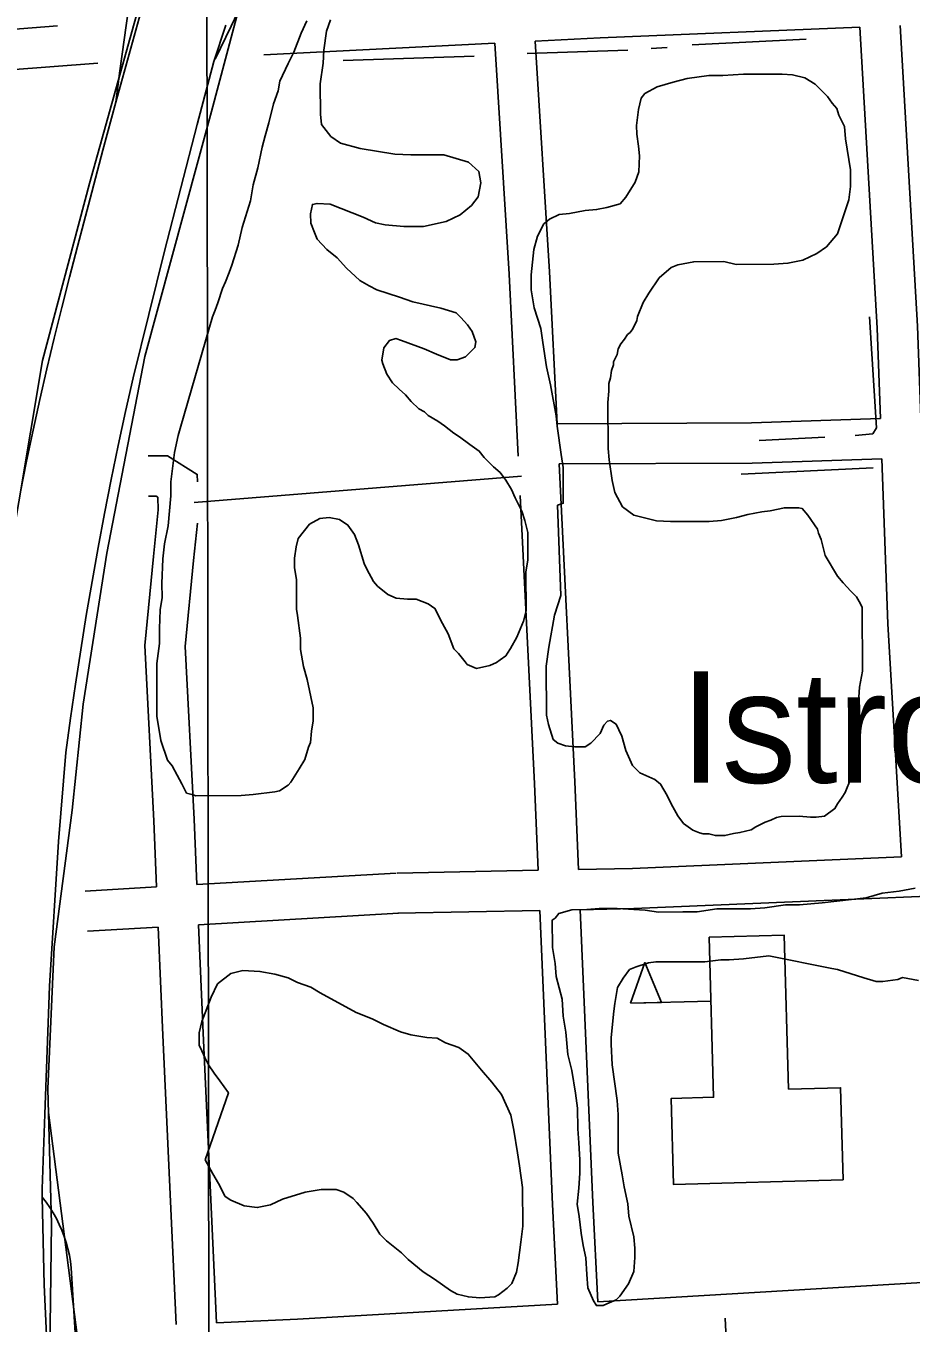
# Model space of a CAD drawing. Extents: x 3313447 to 3351316, y 703786 to 729172.
# Drawn here: x 3333201 to 3333860, y 718699 to 719665 of the extents above; entities that cross this region are included whole.
import ezdxf

# ---------------------------------------------------------------- set-up
doc = ezdxf.new("R2010")
doc.units = 0
for name, color, linetype in [('V-BLDG-IDEN', 7, 'Continuous'), ('V-BLDG-OTLN', 7, 'Continuous'), ('V-BRDG-OTLN', 7, 'Continuous'), ('V-GRID-MAJR', 7, 'Continuous'), ('V-ROAD-CNTR', 7, 'Continuous'), ('V-SITE-OTLN', 7, 'Continuous'), ('V-SITE-VEGE', 7, 'Continuous'), ('V-TOPO-SHOR', 7, 'Continuous')]:
    doc.layers.add(name, color=color, linetype=linetype)

msp = doc.modelspace()

# ---------------------------------------------------------------- linework, layer by layer
at = {"layer": 'V-BLDG-OTLN'}
msp.add_line((3333710.6915411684, 718939.0260949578), (3333650.7136611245, 718937.394098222), dxfattribs=at)
for points in [[(3333809.0853443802, 718805.816361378), (3333682.8755968, 718802.3833682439), (3333681.1306002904, 718866.543239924), (3333712.639537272, 718867.40023821), (3333709.40054375, 718986.4960000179), (3333765.309431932, 718988.0169969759), (3333768.4274256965, 718873.411226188), (3333807.217348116, 718874.467224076)], [(3333650.7136611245, 718937.394098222), (3333661.444639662, 718967.697037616), (3333673.807614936, 718938.0230969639)]]:
    msp.add_lwpolyline(points, close=True, dxfattribs=at)
at = {"layer": 'V-BRDG-OTLN'}
for points in [[(3333392.995, 720245.337), (3333376.509, 720165.527), (3333369.531, 720134.452), (3333362.6580000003, 720103.3470000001), (3333355.892, 720072.21), (3333349.232, 720041.041), (3333342.676, 720009.846), (3333336.2290000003, 719978.622), (3333329.8880000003, 719947.376), (3333323.656, 719916.107), (3333317.5330000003, 719884.816), (3333312.151, 719862.015), (3333306.988, 719839.166), (3333302.042, 719816.267), (3333297.3170000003, 719793.321), (3333292.811, 719770.332), (3333288.5270000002, 719747.301), (3333284.4620000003, 719724.23), (3333280.62, 719701.12), (3333276.997, 719677.976), (3333273.597, 719654.7980000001), (3333270.416, 719631.589), (3333267.461, 719608.35)], [(3333365.855, 719691.185), (3333353.313, 719664.873), (3333341.429, 719640.4130000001)], [(3333287.423, 719679.762), (3333277.343, 719644.083), (3333267.461, 719608.35), (3333257.776, 719572.561), (3333248.29, 719536.721), (3333239, 719500.828), (3333233, 719478.154), (3333227.191, 719455.43), (3333221.578, 719432.654), (3333216.1550000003, 719409.831), (3333210.926, 719386.963), (3333205.89, 719364.05), (3333201.051, 719341.094), (3333196.404, 719318.0970000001)], [(3333219.022, 718620.147), (3333214.062, 718727.704), (3333212.732, 718793.062), (3333212.608, 718799.181), (3333214.6350000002, 718854.698), (3333217.998, 718949.992), (3333224.801, 719057.714), (3333230.2630000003, 719124.006), (3333233.737, 719149.559), (3333237.4250000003, 719175.079), (3333241.333, 719200.566), (3333245.453, 719226.0210000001), (3333249.791, 719251.441), (3333254.344, 719276.822), (3333259.109, 719302.164), (3333264.092, 719327.463), (3333269.288, 719352.721), (3333274.697, 719377.933), (3333280.321, 719403.0970000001), (3333291.99, 719450.304), (3333303.85, 719497.463), (3333315.903, 719544.5750000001), (3333328.143, 719591.64), (3333340.575, 719638.656), (3333349.494, 719665.71)], [(3333291.759, 718049.111), (3333281.343, 718155.38), (3333271.5, 718289.9990000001), (3333254.663, 718480.819), (3333240.639, 718635.558), (3333234.294, 718740.3420000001), (3333233.702, 718745.12), (3333232.881, 718749.863), (3333231.832, 718754.561), (3333230.558, 718759.204), (3333229.063, 718763.779), (3333227.349, 718768.279), (3333225.42, 718772.688), (3333223.282, 718776.9990000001), (3333220.937, 718781.202), (3333218.393, 718785.285), (3333215.6550000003, 718789.242), (3333212.732, 718793.062)]]:
    msp.add_lwpolyline(points, dxfattribs=at)
at = {"layer": 'V-GRID-MAJR'}
msp.add_spline([(3333341.782, 715247.1190000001), (3333332.965, 721308.783), (3333324.149, 727370.476), (3333324.144, 727373.911)], degree=3, dxfattribs=at)
at = {"layer": 'V-ROAD-CNTR'}
msp.add_line((3333325.892254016, 719310.1791859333), (3333569.6092921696, 719329.8131329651), dxfattribs=at)
for points in [[(3333463.983034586, 721496.3879802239), (3333476.5950093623, 721207.6325577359), (3333488.30598594, 720960.1330527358), (3333496.5109695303, 720824.250324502), (3333493.5699754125, 720704.919563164), (3333492.483977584, 720607.188758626), (3333479.0060045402, 720485.7680014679), (3333463.1430362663, 720351.626269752), (3333433.8590948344, 720186.575599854), (3333371.05622044, 719946.1730806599), (3333302.535357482, 719743.566485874), (3333247.8624668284, 719547.701877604), (3333212.973536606, 719415.9031412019), (3333186.33158989, 719257.4414581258), (3333163.118636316, 719076.4338201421), (3333152.457657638, 718920.521131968), (3333148.229666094, 718732.136508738), (3333157.7976469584, 718563.7968454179), (3333165.385631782, 718427.8851172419), (3333179.700603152, 718236.8884992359)], [(3333232.8874967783, 718298.5523759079), (3333217.844526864, 718640.3656922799), (3333219.6805231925, 718772.9994270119), (3333216.923528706, 718873.6452257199), (3333221.478519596, 718979.3240143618), (3333235.1094923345, 719081.2158105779), (3333243.2414760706, 719160.1046527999), (3333260.8454408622, 719272.440428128), (3333289.1263843, 719418.898135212), (3333338.7582850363, 719601.325770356), (3333372.097218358, 719726.6795196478), (3333428.83110489, 719915.806141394), (3333459.76104303, 720042.2308885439), (3333488.388985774, 720178.440616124), (3333515.6489312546, 720325.5933218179), (3333532.09089837, 720441.709089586), (3333543.0678764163, 720577.2348185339), (3333549.0298644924, 720700.783571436), (3333549.6588632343, 720867.8592372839), (3333537.83588688, 721082.71080758), (3333519.8479228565, 721410.5401519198)], [(3333223.980514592, 719665.140642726), (3333151.525659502, 719659.574653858), (3333013.339935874, 719655.9746610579)], [(3333579.7078031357, 719653.7836654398), (3333628.168706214, 719656.1996606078), (3333821.5883193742, 719664.141644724)], [(3333836.901288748, 719372.7092275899), (3333834.492293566, 719440.16409268), (3333821.589319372, 719664.1406447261)], [(3333866.8872287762, 719373.6612256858), (3333864.4622336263, 719441.5620898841), (3333851.568259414, 719665.371642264)], [(3333377.7512070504, 719643.715685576), (3333549.7428630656, 719652.289668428)], [(3333567.2036043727, 719344.7727691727), (3333560.509841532, 719480.2670124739), (3333549.743863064, 719652.289668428)], [(3333596.0457704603, 719368.9422351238), (3333590.463781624, 719481.9450091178), (3333579.708803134, 719653.7836654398)], [(3333254.1314542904, 719637.3686982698), (3333153.065656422, 719629.6047137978), (3333015.072932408, 719626.0097209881)], [(3333836.902288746, 719372.710227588), (3333740.7574810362, 719369.6572336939), (3333596.046770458, 719368.943235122)], [(3333291.63637928, 719345.048282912), (3333306.037350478, 719345.0912828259), (3333328.1213063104, 719331.182310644), (3333328.3351280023, 719325.7119720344)], [(3333837.973286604, 719342.72928755), (3333741.307479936, 719339.65929369), (3333597.5287674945, 719338.9502951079)], [(3333852.4642576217, 719046.2928804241), (3333842.358277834, 719219.9335331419), (3333837.9722866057, 719342.7282875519)], [(3333612.0047385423, 719037.0218989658), (3333609.2237441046, 719102.1937686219), (3333597.527767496, 719338.94929511)], [(3333291.7263791, 719315.048342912), (3333297.419367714, 719315.0653428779), (3333298.7613650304, 719314.220344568), (3333299.125364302, 719304.907363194), (3333295.55637144, 719270.0154329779), (3333289.160384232, 719203.6725656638), (3333295.7663710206, 719073.1018268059), (3333297.865366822, 719023.9729250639)], [(3333582.002798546, 719036.428900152), (3333579.25580404, 719100.8137713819), (3333568.647738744, 719315.540796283)], [(3333328.2668271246, 719294.9804842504), (3333325.4103117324, 719267.04943891), (3333319.234324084, 719202.9865670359), (3333325.734311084, 719074.49982401), (3333327.8183069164, 719025.710921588)], [(3333612.0027385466, 719037.0228989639), (3333652.2796579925, 719037.818897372), (3333852.4632576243, 719046.2928804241)], [(3333327.817306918, 719025.710921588), (3333476.3320098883, 719034.331904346)], [(3333476.9050087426, 719034.3539043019), (3333582.001798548, 719036.4299001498)], [(3333244.582473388, 719020.878931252), (3333297.8643668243, 719023.971925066)], [(3333613.2827359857, 719007.041958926), (3333653.209656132, 719007.8309573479), (3334043.29987595, 719024.3439243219), (3334137.58468738, 719030.85991129)], [(3334137.58468738, 719030.85991129), (3334155.0916523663, 718778.593415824), (3334150.968660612, 718754.271464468), (3334145.770671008, 718750.527471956), (3334121.62971929, 718741.0894908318), (3333989.181984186, 718736.7204995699), (3333626.347709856, 718715.026542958)], [(3333329.098304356, 718995.7339815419), (3333478.070006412, 719004.381964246)], [(3333477.497007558, 719004.3599642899), (3333583.2817959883, 719006.44996011)], [(3333596.3997697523, 718713.2395465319), (3333592.6237773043, 718787.4753980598), (3333583.2817959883, 719006.4489601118)], [(3333626.347709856, 718715.0255429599), (3333622.591717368, 718788.8773952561), (3333613.283735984, 719007.041958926)], [(3333246.320469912, 718990.9289911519), (3333299.145364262, 718993.995985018)], [(3333299.145364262, 718993.9969850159), (3333302.5763574, 718913.6951456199), (3333312.54133747, 718698.1255767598)], [(3333329.099304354, 718995.73498154), (3333332.5462974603, 718915.027142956), (3333342.51127753, 718699.473574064)], [(3333217.4045277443, 718856.068260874), (3333240.838480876, 718672.8256273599), (3333264.2074341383, 718465.0560428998), (3333281.0684004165, 718275.1654226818), (3333288.145386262, 718185.4746020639)], [(3333342.510277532, 718699.473574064), (3333402.8761568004, 718702.1895686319), (3333596.3987697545, 718713.2415465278)]]:
    msp.add_lwpolyline(points, dxfattribs=at)
at = {"layer": 'V-SITE-OTLN'}
msp.add_line((3333723.8685148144, 718642.9556871), (3333721.2805199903, 718702.8995672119), dxfattribs=at)
at = {"layer": 'V-SITE-VEGE'}
for points in [[(3333427.24, 719669.626), (3333424.481, 719661.203), (3333422.448, 719647.182), (3333421.798, 719637.37), (3333419.773, 719621.947), (3333419.8880000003, 719599.527), (3333420.625, 719591.8250000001), (3333427.678, 719582.754), (3333434.707, 719577.884), (3333449.4420000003, 719573.755), (3333475.384, 719569.682), (3333487.298, 719569.041), (3333511.818, 719569.1630000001), (3333530.062, 719563.65), (3333537.803, 719556.685), (3333539.247, 719548.284), (3333537.197, 719537.7660000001), (3333532.327, 719531.435), (3333523.955, 719524.386), (3333513.469, 719519.43), (3333496.673, 719515.8420000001), (3333481.961, 719515.768), (3333467.944, 719517.099)], [(3333315.966, 719367.106), (3333339.377, 719448.493), (3333341.453, 719453.408), (3333343.528, 719459.02), (3333346.977, 719469.551), (3333349.054, 719474.464), (3333351.822, 719481.484), (3333353.895, 719487.1), (3333358.724, 719501.837), (3333361.46, 719515.162), (3333367.67, 719534.81), (3333369.71, 719546.73), (3333373.148, 719559.36), (3333376.575, 719574.789), (3333378.633, 719583.207), (3333381.387, 719593.029), (3333384.8200000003, 719607.058), (3333388.273, 719616.884), (3333389.639, 719623.8960000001), (3333395.877, 719637.241), (3333400.038, 719645.666), (3333405.572, 719659.708), (3333409.73, 719668.84)], [(3333598.9420000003, 719241.019), (3333596.503, 719308.265), (3333600.699, 719309.688), (3333600.568, 719336.308), (3333599.114, 719346.112), (3333596.2060000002, 719367.116), (3333595.469, 719374.816), (3333591.148, 719397.916), (3333588.278, 719411.211), (3333585.3850000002, 719429.414), (3333583.93, 719439.914), (3333578.95, 719455.305), (3333576.781, 719468.605), (3333576.724, 719479.813), (3333578.731, 719498.741), (3333581.483, 719508.561), (3333586.341, 719517.693), (3333590.5270000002, 719521.22), (3333597.517, 719524.757), (3333605.217, 719525.496), (3333617.116, 719527.659), (3333625.521, 719528.4), (3333633.222, 719529.8420000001), (3333643.015, 719532.693), (3333647.193, 719537.618), (3333654.142, 719548.862), (3333656.907, 719556.583), (3333657.548, 719568.496), (3333656.813, 719575.502), (3333655.365, 719584.599), (3333655.3340000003, 719590.905), (3333656.673, 719602.8200000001), (3333658.734, 719611.24), (3333661.519, 719614.756), (3333670.602, 719619.706), (3333682.495, 719623.27), (3333692.988, 719626.1240000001), (3333709.092, 719628.308), (3333719.6, 719628.361), (3333735.009, 719629.137), (3333763.735, 719629.282), (3333771.443, 719628.621), (3333780.561, 719626.5650000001), (3333788.292, 719621.699), (3333797.447, 719612.638), (3333800.973, 719607.752), (3333804.498, 719603.566), (3333805.923, 719598.669), (3333810.171, 719590.282), (3333810.916, 719581.177), (3333814.535, 719558.076), (3333814.599, 719545.466), (3333813.2490000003, 719535.652), (3333804.967, 719510.388), (3333796.609, 719500.537), (3333789.627, 719495.5970000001), (3333779.144, 719490.639), (3333767.9450000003, 719488.482), (3333757.4390000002, 719487.729), (3333729.416, 719487.587), (3333720.299, 719489.644), (3333697.879, 719489.531), (3333685.98, 719487.368), (3333681.086, 719485.243), (3333672.019, 719477.491), (3333664.3680000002, 719466.241), (3333660.2, 719459.214), (3333656.049, 719448.686), (3333655.363, 719445.88)], [(3333467.944, 719517.099), (3333460.93, 719518.465), (3333451.802, 719522.623), (3333427.232, 719532.308), (3333417.42, 719532.959), (3333413.9220000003, 719532.24), (3333412.554, 719525.228), (3333412.589, 719518.221), (3333415.427, 719511.23), (3333417.553, 719506.337), (3333424.598, 719498.665), (3333432.335, 719492.398), (3333439.381, 719484.724), (3333449.236, 719475.6680000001), (3333456.262, 719471.5), (3333461.882, 719468.7270000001), (3333478.723, 719463.206), (3333488.549, 719459.753), (3333509.59, 719454.955), (3333520.8170000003, 719451.508), (3333524.338, 719448.022), (3333529.271, 719442.443), (3333532.798, 719437.557), (3333535.639, 719429.865), (3333534.961, 719425.658), (3333527.989, 719418.617), (3333521.696, 719416.483), (3333516.791, 719416.458), (3333506.2600000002, 719420.608), (3333497.132, 719424.765), (3333480.285, 719430.987), (3333476.077, 719432.367), (3333471.18, 719430.942), (3333467.004, 719425.316), (3333465.648, 719416.2000000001), (3333466.363, 719413.4010000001), (3333469.204, 719405.708), (3333473.4390000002, 719399.425), (3333478.3680000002, 719394.547), (3333483.294, 719390.367), (3333487.521, 719385.482)], [(3333655.363, 719445.88), (3333652.592, 719439.56), (3333650.505, 719436.748), (3333648.41, 719435.337), (3333646.325, 719431.822), (3333643.54, 719428.304), (3333641.457, 719424.792), (3333640.7770000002, 719420.581), (3333638.004, 719414.965), (3333638.012, 719412.8640000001), (3333636.634, 719408.656), (3333635.9620000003, 719403.044), (3333634.582, 719398.835), (3333634.608, 719393.23), (3333633.951, 719384.819), (3333634.123, 719350.49), (3333634.866, 719342.087), (3333637.045, 719326.684), (3333639.194, 719317.587), (3333644.852, 719307.107), (3333653.288, 719300.845), (3333670.125, 719296.724), (3333680.637, 719296.079), (3333709.36, 719296.2220000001), (3333718.466, 719296.968), (3333729.664, 719299.126), (3333738.061, 719301.269), (3333748.559, 719303.425), (3333754.861, 719304.158), (3333765.359, 719306.313), (3333775.867, 719306.3640000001), (3333778.673, 719305.6780000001), (3333782.9020000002, 719300.796), (3333789.9590000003, 719290.322), (3333790.6720000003, 719287.525), (3333792.802, 719282.63), (3333795.663, 719270.735), (3333804.848, 719255.367), (3333809.077, 719250.484), (3333814.713, 719244.207), (3333818.938, 719240.023), (3333821.056, 719236.531), (3333823.18, 719232.339), (3333823.419, 719184.699), (3333821.378, 719172.779), (3333820.071, 719153.856), (3333818.736, 719141.238), (3333816.708, 719126.515), (3333815.348, 719118.1020000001), (3333815.389, 719109.6950000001), (3333814.713, 719104.7880000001), (3333810.562, 719094.255), (3333808.4790000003, 719090.742), (3333805.002, 719085.821), (3333802.917, 719082.309), (3333795.239, 719076.664), (3333788.937, 719075.931), (3333784.733, 719075.911), (3333776.324, 719076.568), (3333763.012, 719076.503), (3333759.5100000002, 719075.784), (3333755.319, 719073.66), (3333751.123, 719072.2390000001), (3333744.1350000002, 719068.702), (3333740.6410000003, 719066.58), (3333732.247, 719064.438), (3333727.346, 719063.713), (3333721.046, 719062.279), (3333714.042, 719062.245), (3333709.131, 719063.621), (3333704.926, 719063.598), (3333702.1210000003, 719064.284), (3333697.205, 719066.363), (3333690.1750000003, 719071.231), (3333685.941, 719076.814), (3333680.991, 719085.899), (3333678.159, 719092.188), (3333673.213, 719100.573), (3333668.992, 719104.054), (3333657.759, 719108.9), (3333652.125, 719114.479), (3333647.164, 719125.6630000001), (3333644.31, 719136.157), (3333642.184, 719141.052), (3333640.06, 719145.2440000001), (3333635.843, 719148.025), (3333633.744, 719147.314), (3333630.957, 719144.496), (3333628.186, 719138.1780000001), (3333621.214, 719131.137), (3333617.024, 719128.313), (3333609.3200000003, 719128.274), (3333602.309, 719128.9400000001), (3333596.694, 719131.012), (3333593.177, 719133.8), (3333589.6180000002, 719144.99), (3333588.182, 719151.99), (3333587.998, 719188.42), (3333590.029, 719202.4400000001), (3333594.113, 719226.281), (3333598.9420000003, 719241.019)], [(3333487.521, 719385.482), (3333493.1550000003, 719379.906), (3333497.3680000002, 719377.827), (3333500.186, 719375.0380000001), (3333507.2120000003, 719370.87), (3333512.134, 719367.392), (3333519.167, 719361.824), (3333523.3850000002, 719359.041), (3333531.1210000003, 719353.474), (3333538.149, 719348.606), (3333541.678, 719343.72), (3333548.719, 719336.748), (3333553.645, 719332.5700000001), (3333557.876, 719326.987), (3333562.115, 719320.002), (3333564.95, 719313.71), (3333569.9020000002, 719303.929), (3333572.04, 719296.933), (3333574.186, 719287.836), (3333574.288, 719267.518), (3333572.935, 719258.404), (3333573.078, 719229.681), (3333571.014, 719221.964), (3333566.17, 719210.028), (3333561.308, 719201.5970000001), (3333559.225, 719198.082), (3333557.833, 719195.975), (3333553.645, 719193.1510000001), (3333550.853, 719191.035), (3333545.961, 719188.905), (3333536.163, 719186.757), (3333529.142, 719189.524), (3333527.7290000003, 719191.6190000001), (3333522.794, 719197.9), (3333519.273, 719201.386), (3333515.0130000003, 719212.574), (3333510.772, 719220.258), (3333505.113, 719231.4400000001), (3333500.19, 719234.9180000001), (3333491.0640000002, 719238.375), (3333484.758, 719238.344), (3333476.349, 719239.001), (3333470.029, 719241.772), (3333462.287, 719248.039), (3333459.469, 719251.527), (3333454.519, 719260.61), (3333452.398, 719264.804), (3333448.126, 719278.794), (3333445.2830000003, 719286.486), (3333440.343, 719293.468), (3333434.017, 719297.64), (3333426.302, 719299.001), (3333419.302, 719298.2660000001), (3333411.616, 719294.025), (3333403.2600000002, 719283.4720000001), (3333401.892, 719277.16), (3333400.532, 719268.746), (3333400.569, 719261.74), (3333402.015, 719252.6410000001), (3333402.123, 719230.922), (3333402.85, 719226.0210000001), (3333405.036, 719209.2170000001), (3333405.079, 719200.81), (3333407.2430000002, 719188.211), (3333410.094, 719178.415), (3333414.4050000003, 719157.419), (3333414.454, 719147.611), (3333413.092, 719139.899), (3333412.433, 719131.487), (3333411.051, 719127.9770000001), (3333408.294, 719118.855), (3333404.1240000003, 719111.829), (3333397.87, 719101.988), (3333395.779, 719099.877), (3333389.4930000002, 719095.6410000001), (3333385.9930000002, 719094.922), (3333369.892, 719092.7390000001), (3333360.787, 719091.9940000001), (3333327.1580000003, 719091.826), (3333325.053, 719092.5160000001), (3333320.144, 719093.89), (3333316.605, 719100.878), (3333313.0700000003, 719107.169), (3333309.531, 719114.155), (3333306.009, 719118.341), (3333301.0300000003, 719133.03), (3333298.136, 719151.23), (3333297.937, 719190.464), (3333299.965, 719205.187), (3333299.91, 719216.395), (3333300.54, 719230.41), (3333301.894, 719239.5260000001), (3333301.841, 719250.034), (3333302.449, 719268.253), (3333303.7970000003, 719279.47), (3333306.531, 719292.794), (3333308.52, 719315.224), (3333308.466, 719325.732), (3333311.157, 719347.463), (3333313.9, 719360.089), (3333315.966, 719367.106)], [(3333604.167, 718899.15), (3333602.682, 718915.96), (3333600.519, 718927.859), (3333599.755, 718940.464), (3333595.469, 718957.258), (3333594.717, 718967.062), (3333592.555, 718978.963), (3333592.452, 718999.279), (3333594.5470000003, 719000.6900000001), (3333597.333, 719004.206), (3333607.126, 719007.059), (3333618.3370000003, 719007.1140000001), (3333627.44, 719007.862), (3333640.75, 719007.929), (3333661.7770000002, 719006.633), (3333671.591, 719005.281), (3333689.806, 719005.3740000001), (3333700.3140000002, 719005.427), (3333715.017, 719007.6020000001), (3333740.238, 719007.729), (3333750.742, 719008.482), (3333766.145, 719010.662), (3333776.653, 719010.715), (3333793.461, 719012.2000000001), (3333826.3710000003, 719015.87), (3333838.2630000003, 719019.431), (3333850.867, 719020.895), (3333862.7660000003, 719023.058)], [(3333865.213, 718954.411), (3333853.294, 718956.453), (3333849.798, 718955.034), (3333838.593, 718953.578), (3333833.69, 718953.551), (3333824.568, 718956.308), (3333804.9220000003, 718962.515), (3333800.713, 718963.193), (3333753.724, 718972.765), (3333734.821, 718970.5700000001), (3333724.315, 718969.816), (3333718.009, 718969.783), (3333706.106, 718968.3250000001), (3333669.676, 718968.1410000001), (3333664.075, 718967.412), (3333654.982, 718964.563), (3333650.0870000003, 718962.437), (3333645.215, 718956.107), (3333641.0470000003, 718949.08), (3333639.007, 718937.159), (3333638.3340000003, 718931.551), (3333636.3310000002, 718911.9230000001), (3333636.355, 718907.02), (3333637.133, 718891.609), (3333640.771, 718865.006), (3333641.522, 718854.4990000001), (3333641.668, 718825.7760000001), (3333644.551, 718809.677), (3333645.997, 718800.578), (3333648.864, 718787.98), (3333649.61, 718778.875), (3333653.1920000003, 718763.48), (3333653.933, 718755.0750000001), (3333653.97, 718748.071), (3333653.321, 718737.559), (3333649.163, 718728.431), (3333642.9050000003, 718719.291), (3333640.115, 718716.475), (3333633.123, 718713.636), (3333630.33, 718712.223), (3333625.4250000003, 718712.196), (3333623.305, 718715.688), (3333619.052, 718725.475), (3333618.302, 718735.281), (3333617.538, 718747.889), (3333615.392, 718756.984), (3333613.944, 718766.085), (3333612.48, 718778.689), (3333611.032, 718787.7880000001), (3333612.373, 718799.707), (3333613.018, 718810.92), (3333612.967, 718820.728), (3333612.203, 718833.335), (3333611.454, 718843.84), (3333611.3740000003, 718859.253), (3333609.915, 718870.455), (3333607.0300000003, 718887.255), (3333604.167, 718899.15)]]:
    msp.add_lwpolyline(points, dxfattribs=at)
msp.add_lwpolyline([(3333334.128, 718820.726), (3333351.392, 718870.556), (3333345.041, 718879.633), (3333340.81, 718885.215), (3333336.573, 718891.4990000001), (3333333.745, 718897.09), (3333331.617, 718901.982), (3333329.4930000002, 718906.179), (3333329.448, 718915.284), (3333331.508, 718923.701), (3333338.4220000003, 718941.951), (3333343.274, 718951.786), (3333353.045, 718959.541), (3333362.142, 718961.688), (3333374.758, 718961.051), (3333385.977, 718959.007), (3333395.799, 718956.252), (3333402.824, 718952.785), (3333412.648, 718949.332), (3333419.677, 718945.162), (3333446.372, 718930.585), (3333458.306, 718925.741), (3333466.736, 718921.58), (3333479.3740000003, 718916.0380000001), (3333487.091, 718913.975), (3333499.012, 718911.932), (3333506.723, 718911.272), (3333513.045, 718907.801), (3333522.869, 718904.348), (3333529.9, 718899.478), (3333539.769, 718887.618), (3333547.521, 718878.549), (3333554.572, 718869.4770000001), (3333561.656, 718854.098), (3333563.815, 718842.9), (3333566.701, 718826.1), (3333568.151, 718816.3), (3333570.336, 718800.197), (3333570.4790000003, 718771.4720000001), (3333569.1380000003, 718759.554), (3333567.114, 718744.131), (3333565.748, 718737.118), (3333562.287, 718728.6950000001), (3333558.801, 718725.172), (3333552.52, 718720.237), (3333549.727, 718718.822), (3333538.52, 718718.066), (3333530.109, 718718.723), (3333521.69, 718720.781), (3333516.774, 718723.561), (3333504.822, 718731.908), (3333496.387, 718737.471), (3333485.133, 718746.5210000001), (3333480.201, 718751.4010000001), (3333468.948, 718760.451), (3333464.02, 718765.332), (3333459.072, 718773.716), (3333454.132, 718780.696), (3333447.083, 718789.068), (3333444.267, 718791.855), (3333437.236, 718796.723), (3333431.623, 718798.7980000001), (3333420.412, 718798.741), (3333408.5130000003, 718796.58), (3333391.724, 718791.591), (3333382.637, 718787.344), (3333372.839, 718785.189), (3333363.025, 718786.5430000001), (3333353.1950000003, 718790.696), (3333348.978, 718793.4770000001), (3333344.024, 718803.261), (3333339.784, 718810.246)], close=True, dxfattribs=at)
at = {"layer": 'V-TOPO-SHOR'}
for p, q in [((3333781.663, 719655.292), (3333696.734, 719651.1510000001)), ((3333534.428, 719642.666), (3333436.796, 719639.299)), ((3333648.827, 719647.196), (3333573.719, 719644.54)), ((3333678.054, 719649.019), (3333666.076, 719648.36)), ((3333795.495, 719358.9400000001), (3333746.622, 719356.419)), ((3333831.554, 719335.997), (3333733.2090000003, 719331.309))]:
    msp.add_line(p, q, dxfattribs=at)
msp.add_lwpolyline([(3333818.0130000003, 719360.251), (3333831.188, 719361.277), (3333833.92, 719365.844), (3333828.83, 719448.4890000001)], dxfattribs=at)

# ---------------------------------------------------------------- texts
at = {"layer": 'V-BLDG-IDEN'}
msp.add_text('Istrouma Sch.', height=82.99983200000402, dxfattribs=at).set_placement((3333687.8115869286, 719101.535769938))

doc.saveas('drawing.dxf')
